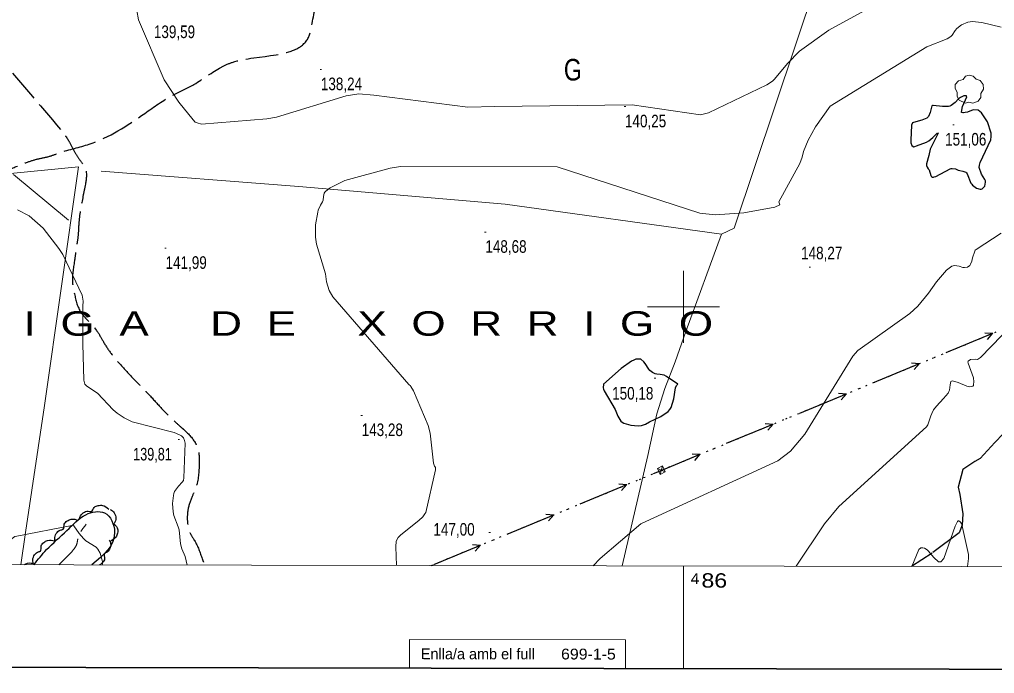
# Model space of a CAD drawing. Extents: x 483843 to 488449, y 4381269 to 4384483.
# Drawn here: x 485539 to 486216, y 4381745 to 4382200 of the extents above; entities that cross this region are included whole.
import ezdxf
from ezdxf.enums import TextEntityAlignment as Align

# ---------------------------------------------------------------- set-up
doc = ezdxf.new("R2010")
doc.units = 0
doc.header["$LTSCALE"] = 3.8
doc.linetypes.add('DOTTED', pattern=[1.5, 0.3, -1.2])
doc.linetypes.add('LONG_DASHED', pattern=[7.5, 6, -1.5])
for name, color, linetype, lineweight in [('1', 7, 'Continuous', 13), ('15', 7, 'LONG_DASHED', 13), ('2', 7, 'DOTTED', 13), ('25', 7, 'LONG_DASHED', 25), ('27', 7, 'Continuous', 25), ('29', 7, 'Continuous', 13), ('38', 7, 'Continuous', 25), ('43', 7, 'Continuous', 25), ('51', 7, 'Continuous', 13), ('7', 7, 'Continuous', 13), ('8', 7, 'Continuous', 25), ('9', 7, 'Continuous', 13)]:
    doc.layers.add(name, color=color, linetype=linetype, lineweight=lineweight)
doc.layers.add('31', color=7, linetype='Continuous')
doc.layers.add('5', color=7, linetype='Continuous')

msp = doc.modelspace()

# ---------------------------------------------------------------- linework, layer by layer
at = {"layer": '1'}
for p, q in [((486000, 4382025), (486000, 4381975)), ((485975, 4382000), (486025, 4382000)), ((486000, 4381819.93), (486000, 4381748.58)), ((485809.75, 4381768.95), (485809.71, 4381748.95))]:
    msp.add_line(p, q, dxfattribs=at)
at = {"layer": '1', "lineweight": 35}
msp.add_lwpolyline([(484030.2, 4384207.38), (487748.7, 4384200.21), (487743.96, 4381745.22), (484025.46, 4381752.39)], close=True, dxfattribs=at)
at = {"layer": '1'}
msp.add_lwpolyline([(484100.5, 4384135.8), (487678, 4384129), (487674.1, 4381816.7), (484095.6, 4381823.6)], close=True, dxfattribs=at)
msp.add_lwpolyline([(485809.75, 4381768.95), (485959.75, 4381768.67), (485959.71, 4381748.67)], dxfattribs=at)
at = {"layer": '15'}
msp.add_spline([(485566.19, 4381820.76), (485576.93, 4381832.12), (485578.53, 4381834.77), (485579.29, 4381838.61), (485585.04, 4381848.92)], degree=3, dxfattribs=at)
at = {"layer": '25'}
msp.add_lwpolyline([(486255.21, 4381930.1), (486245.99, 4381920.7), (486238.66, 4381915.69), (486231.41, 4381913.69), (486229.32, 4381913.13), (486221.99, 4381911.87), (486216.25, 4381905.69), (486206.01, 4381894.71), (486202.38, 4381892.54), (486194.15, 4381886.99), (486190.76, 4381874.78), (486192.06, 4381869.55), (486194.1, 4381856.08), (486193.56, 4381848.19), (486191.48, 4381842.9), (486172.67, 4381828.76), (486158.43, 4381819.62)], dxfattribs=at)
at = {"layer": '27'}
for points in [[(485548.87, 4381820.8), (485557.66, 4381831.32), (485571.76, 4381844.55), (485584.99, 4381855.59), (485597.88, 4381856.8), (485604.94, 4381843.64), (485589.06, 4381820.72)], [(485580.4, 4381852.15), (485580.72, 4381853.89), (485583.12, 4381856.83), (485586.63, 4381857.98), (485588.68, 4381857.8), (485590.79, 4381860.66), (485593.48, 4381861.95), (485596.5, 4381862), (485600.8, 4381859.53)], [(485601.91, 4381859.09), (485603.46, 4381858.24), (485605.48, 4381855.03), (485605.48, 4381851.34), (485604.66, 4381849.46), (485606.71, 4381846.55), (485607.1, 4381843.59), (485606.19, 4381840.71), (485602.49, 4381837.4)], [(485563.65, 4381837.13), (485563.28, 4381838.86), (485564.38, 4381842.49), (485567.17, 4381844.9), (485569.13, 4381845.52), (485569.98, 4381848.97), (485571.97, 4381851.2), (485574.74, 4381852.41), (485579.66, 4381851.77)], [(485548.58, 4381821.52), (485548.07, 4381823.22), (485548.86, 4381826.93), (485551.45, 4381829.56), (485553.35, 4381830.34), (485553.92, 4381833.85), (485555.72, 4381836.23), (485558.38, 4381837.66), (485563.34, 4381837.43)], [(485601.19, 4381837.97), (485601.96, 4381836.38), (485601.78, 4381832.59), (485599.65, 4381829.57), (485597.9, 4381828.5), (485597.91, 4381824.94), (485596.52, 4381822.3), (485594.45, 4381820.71)], [(485542.3, 4381820.81), (485543.31, 4381821.5), (485548.27, 4381821.79)]]:
    msp.add_spline(points, degree=3, dxfattribs=at)
at = {"layer": '29'}
msp.add_lwpolyline([(486196.01, 4382141.62), (486191.47, 4382143.74), (486190.06, 4382146.28), (486190.16, 4382149.26), (486188.79, 4382151.67), (486188.83, 4382154.42), (486190.99, 4382157.02), (486194.18, 4382158.02), (486195.83, 4382160.21), (486198.4, 4382161.04), (486201.26, 4382160.39), (486203.21, 4382158.12), (486206.02, 4382157.3), (486208.15, 4382154.45), (486208.39, 4382151.32), (486206.51, 4382148.17), (486206.51, 4382145.49), (486204.69, 4382142.88), (486201.07, 4382141.54), (486198.3, 4382142.17)], close=True, dxfattribs=at)
at = {"layer": '38', "linetype": 'LONG_DASHED'}
for points in [[(485360.28, 4382090.95), (485374.6, 4382079.35), (485396.17, 4382068.93), (485405.26, 4382068.19), (485414.38, 4382065.95), (485424.26, 4382063.2), (485433.53, 4382060.74), (485448.68, 4382061.16), (485456.37, 4382063.17), (485465.8, 4382068.67), (485491.18, 4382084.57), (485507.64, 4382087.12), (485521.02, 4382089.98), (485530.62, 4382094.73), (485542.75, 4382099.97), (485551.11, 4382102.67), (485559.63, 4382104.63), (485566.71, 4382107.08), (485587.31, 4382113.07), (485625.88, 4382134.47), (485645.38, 4382147.12), (485660.03, 4382154.58), (485679.03, 4382166.63), (485686.62, 4382169.91), (485739.51, 4382187.21), (485745.48, 4382209.98), (485777.15, 4382230.95), (485786.69, 4382238.52)], [(485510.89, 4382242.19), (485516.47, 4382202.37), (485516.81, 4382195.7), (485517.17, 4382192.71), (485517.51, 4382190.16), (485517.85, 4382187.99), (485518.25, 4382186.8), (485519.06, 4382183.44), (485520.48, 4382179.49), (485523.1, 4382175.71), (485567.25, 4382123.22), (485573.4, 4382114.77), (485577.13, 4382107.79), (485580.83, 4382101.93), (485584.62, 4382095.99), (485584.45, 4382084.43), (485582.73, 4382075.77), (485580.04, 4382057.79), (485579.45, 4382048.85), (485578.24, 4382040.95), (485577.05, 4382031.93), (485575.68, 4382016.52), (485576.68, 4382010.69), (485580.74, 4381997.48), (485592.32, 4381983.65), (485596.88, 4381976.16), (485602.51, 4381967.55), (485610.17, 4381958.54), (485617.52, 4381950.49), (485628.68, 4381939.13), (485637.55, 4381929.39), (485644.89, 4381922.01), (485650.99, 4381916.49), (485652.89, 4381914.8), (485660.78, 4381905.71), (485662.66, 4381901.39), (485663.57, 4381896.53), (485663.65, 4381892.18), (485661.62, 4381875.42), (485658.97, 4381868.76), (485655.84, 4381858.88), (485655.45, 4381851.14), (485657.4, 4381842.7), (485660.42, 4381837.58), (485665.75, 4381824.99), (485667.34, 4381820.57)]]:
    msp.add_spline(points, degree=3, dxfattribs=at)
at = {"layer": '43'}
for p, q in [((486182.46, 4381968.24), (486214.8, 4381981.62)), ((486209.25, 4381982.04), (486214.83, 4381981.64)), ((486211.16, 4381977.42), (486214.83, 4381981.64)), ((486131.64, 4381947.22), (486163.98, 4381960.6)), ((486158.43, 4381961.02), (486164.01, 4381960.62)), ((486160.34, 4381956.4), (486164.01, 4381960.62)), ((486172.76, 4381964.23), (486173.68, 4381964.61)), ((486080.82, 4381926.2), (486113.16, 4381939.58)), ((486107.61, 4381939.99), (486113.18, 4381939.6)), ((486109.52, 4381935.37), (486113.18, 4381939.6)), ((486121.94, 4381943.21), (486122.86, 4381943.59)), ((486056.78, 4381918.97), (486062.36, 4381918.57)), ((486071.12, 4381922.19), (486072.04, 4381922.57)), ((486030, 4381905.18), (486062.34, 4381918.56)), ((486058.69, 4381914.35), (486062.36, 4381918.57)), ((486020.3, 4381901.17), (486021.22, 4381901.55)), ((486005.96, 4381897.95), (486011.54, 4381897.55)), ((486007.87, 4381893.33), (486011.54, 4381897.55)), ((485969.48, 4381880.14), (485970.4, 4381880.52)), ((485928.36, 4381863.11), (485960.7, 4381876.5)), ((485955.14, 4381876.91), (485960.72, 4381876.52)), ((485957.05, 4381872.29), (485960.72, 4381876.52)), ((485918.66, 4381859.1), (485919.58, 4381859.48)), ((485877.54, 4381842.07), (485909.88, 4381855.46)), ((485904.32, 4381855.87), (485909.9, 4381855.48)), ((485906.24, 4381851.25), (485909.9, 4381855.48)), ((485867.84, 4381838.05), (485868.76, 4381838.43)), ((485826.72, 4381821.02), (485859.06, 4381834.41)), ((485853.51, 4381834.83), (485859.08, 4381834.44)), ((485855.42, 4381830.21), (485859.08, 4381834.44))]:
    msp.add_line(p, q, dxfattribs=at)
at = {"layer": '43', "lineweight": 13}
for p, q in [((485981.94, 4381887.79), (485987.39, 4381885.26)), ((485985.44, 4381889.43), (485983.89, 4381883.62))]:
    msp.add_line(p, q, dxfattribs=at)
at = {"layer": '43', "linetype": 'DOTTED'}
for p, q in [((485824.77, 4381820.27), (485824.78, 4381820.27)), ((485824.78, 4381820.27), (485824.79, 4381820.27)), ((485824.79, 4381820.27), (485824.8, 4381820.27)), ((485824.8, 4381820.27), (485824.81, 4381820.27)), ((485824.81, 4381820.27), (485824.82, 4381820.27)), ((485824.82, 4381820.27), (485824.83, 4381820.27)), ((485824.83, 4381820.27), (485824.84, 4381820.27)), ((485824.84, 4381820.27), (485824.85, 4381820.27)), ((485824.85, 4381820.27), (485824.86, 4381820.27))]:
    msp.add_line(p, q, dxfattribs=at)
msp.add_lwpolyline([(485824.86, 4381820.27), (485984.44, 4381886.34), (486252.44, 4381997.2)], dxfattribs=at)
at = {"layer": '43'}
msp.add_lwpolyline([(485979.18, 4381884.16), (485984.44, 4381886.34), (486011.52, 4381897.54)], dxfattribs=at)
at = {"layer": '43', "lineweight": 13}
msp.add_lwpolyline([(485981.94, 4381887.79), (485985.44, 4381889.43), (485987.39, 4381885.26), (485983.89, 4381883.62)], close=True, dxfattribs=at)
at = {"layer": '51'}
msp.add_line((485534.72, 4382092.03), (485572.95, 4382060.22), dxfattribs=at)
for points in [[(486120.31, 4382309.16), (486035.17, 4382054.79), (486026.47, 4382050.43), (485876.11, 4382071.31), (485732.8, 4382083.62), (485595.68, 4382094.24)], [(484797.38, 4381871.67), (484872.36, 4381871.2), (485020.85, 4381871.14), (485147.28, 4381925.69), (485256.22, 4381972.5), (485452.28, 4382056.87), (485534.85, 4382092.93), (485579.79, 4382097.33)], [(485539.73, 4381820.82), (485543.12, 4381843.14), (485556.11, 4381931.39), (485579.79, 4382097.33)], [(485957.39, 4381820.01), (485975.18, 4381896.68), (485981.42, 4381925.67), (485987.18, 4381943.18), (485994.13, 4381961.69), (486001.71, 4381982.91), (486026.47, 4382050.43)]]:
    msp.add_lwpolyline(points, dxfattribs=at)
at = {"layer": '7'}
for p, q in [((485747.66, 4382164.93), (485748.66, 4382164.93)), ((485958.89, 4382139.12), (485959.89, 4382139.12)), ((486187.14, 4382126.45), (486188.14, 4382126.45)), ((485861.92, 4382051.94), (485862.92, 4382051.94)), ((485639.8, 4382040.78), (485640.8, 4382040.78)), ((486087.23, 4382027.58), (486088.23, 4382027.58)), ((485979.73, 4381950.49), (485980.73, 4381950.49)), ((485776.02, 4381924.58), (485777.02, 4381924.58)), ((485649.06, 4381907.91), (485650.06, 4381907.91)), ((485864.89, 4381843.1), (485865.89, 4381843.1))]:
    msp.add_line(p, q, dxfattribs=at)
at = {"layer": '8'}
for points in [[(486171.34, 4382109.57), (486170.53, 4382105.16), (486168.86, 4382099.32), (486168.81, 4382098.8), (486168.81, 4382098.33), (486169.19, 4382097.01), (486170.02, 4382095.85), (486170.29, 4382095.58), (486170.55, 4382095.11), (486171.93, 4382091.17), (486172.11, 4382090.85), (486172.29, 4382090.58), (486172.95, 4382090.11), (486173.72, 4382090.13), (486174.24, 4382090.24), (486175.36, 4382090.61), (486185.15, 4382095.88), (486185.96, 4382096.11), (486186.71, 4382096.23), (486188.92, 4382095.83), (486190.84, 4382094.96), (486191.97, 4382094.65), (486194.15, 4382094.38), (486196.15, 4382093.57), (486196.62, 4382093.09), (486197.05, 4382092.49), (486199.69, 4382086.04), (486200.22, 4382085.26), (486200.8, 4382084.54), (486203.43, 4382082.5), (486206.17, 4382081.72), (486206.83, 4382081.79), (486207.45, 4382081.99), (486209.3, 4382083.78), (486209.9, 4382086.65), (486209.72, 4382087.53), (486209.4, 4382088.45), (486207.01, 4382092.11), (486205.39, 4382096.89), (486205.56, 4382098.52), (486206, 4382100.29), (486213.4, 4382116.05), (486213.7, 4382118.32), (486213.69, 4382120.58), (486211.17, 4382128.66), (486206.93, 4382134.79), (486205.84, 4382135.82), (486204.79, 4382136.57), (486201.3, 4382136.87), (486197.27, 4382135.21), (486195.72, 4382134.97), (486194.61, 4382134.9), (486194.02, 4382134.73), (486193.01, 4382135.05), (486193.12, 4382135.37), (486193.84, 4382139.31), (486196.72, 4382145.86), (486196.67, 4382146.25), (486196.5, 4382146.53), (486194.81, 4382146.61), (486192.33, 4382145.52), (486191, 4382144.54), (486188.7, 4382142.07), (486186, 4382139.86), (486185.09, 4382139.5), (486184.11, 4382139.24), (486179.97, 4382139.22), (486173.51, 4382140), (486173.08, 4382139.9), (486172.88, 4382139.82), (486172.58, 4382139.61), (486172.25, 4382138.77), (486171.47, 4382135.09), (486170.21, 4382132.26), (486169.62, 4382131.64), (486168.94, 4382131.09), (486165.64, 4382129.69), (486159.88, 4382128.19), (486159.37, 4382127.94), (486159.13, 4382127.8), (486158.78, 4382127.52), (486158.47, 4382126.24), (486157.85, 4382115.77), (486158.01, 4382113.99), (486158.65, 4382112.1), (486159.51, 4382111.35), (486159.74, 4382111.25), (486159.96, 4382111.2), (486160.71, 4382111.39), (486161.92, 4382111.95), (486168.88, 4382114.34), (486170.51, 4382115.31), (486173.27, 4382117.61), (486176.12, 4382120.7)], [(486176.86, 4382120.85), (486176.62, 4382120.23), (486171.34, 4382109.57)]]:
    msp.add_lwpolyline(points, dxfattribs=at)
msp.add_lwpolyline([(485995.98, 4381946.18), (485988.22, 4381951.72), (485986.58, 4381952.45), (485983.94, 4381952.95), (485981.61, 4381953.16), (485980.41, 4381953.48), (485978.41, 4381954.43), (485976.68, 4381955.81), (485975.87, 4381956.73), (485973.4, 4381960.74), (485972.46, 4381961.8), (485970.36, 4381963.58), (485966.85, 4381963.62), (485965.47, 4381963.05), (485963.91, 4381962.22), (485956.82, 4381957.14), (485944.53, 4381946.23), (485944.2, 4381943.67), (485944.47, 4381942.7), (485944.91, 4381941.61), (485952.64, 4381928.65), (485954.42, 4381924.12), (485956.58, 4381920.54), (485957.5, 4381919.79), (485958.56, 4381919.14), (485963.54, 4381917.69), (485968.66, 4381917.34), (485970.83, 4381917.5), (485973.55, 4381918.46), (485976.37, 4381920.1), (485984.2, 4381923.78), (485989.48, 4381927.36), (485990.55, 4381928.62), (485991.45, 4381930.01), (485993.28, 4381936.01), (485994.39, 4381943.63), (485995.09, 4381945.43)], close=True, dxfattribs=at)
at = {"layer": '9'}
for points in [[(486126.04, 4382205.82), (486100.88, 4382192.28), (486080.56, 4382177.78), (486072.17, 4382169.19), (486063.27, 4382158.21), (486062.81, 4382157.8), (486061.96, 4382156.74), (486057.94, 4382154.3), (486017.34, 4382134.83), (486011.82, 4382133.51), (485964.44, 4382140.32), (485869.08, 4382139.29), (485850.21, 4382138.84), (485784.85, 4382147.18), (485774.5, 4382148.02), (485765.82, 4382146.57), (485717.34, 4382131.88), (485710.55, 4382130.55), (485665.19, 4382126.88), (485662.22, 4382127.78), (485660.96, 4382128.44), (485659.37, 4382129.93), (485649.58, 4382142.17), (485639.31, 4382157.81), (485621.58, 4382199.42), (485620.38, 4382206.02)], [(486220.66, 4382194.43), (486207.22, 4382197.51), (486200.64, 4382198.24), (486199.05, 4382198.14), (486197.56, 4382197.9), (486193.01, 4382195.94), (486189.81, 4382193.35), (486188.64, 4382192.13), (486186.73, 4382188.74), (486185.75, 4382187.87), (486183.12, 4382186.3), (486168.93, 4382180.62), (486101.92, 4382139.34)], [(486101.92, 4382139.34), (486091.73, 4382125.01), (486086.52, 4382115.72), (486083.31, 4382107.89), (486082.44, 4382104.13), (486080.93, 4382099.52), (486066.34, 4382073.08), (486066.45, 4382072.38), (486066.97, 4382070.87), (486063.4, 4382069.33), (486041.89, 4382065.29), (486022.06, 4382064.04), (486011.32, 4382065.06), (485912.29, 4382097.28), (485803.54, 4382097.5), (485796.35, 4382096.31), (485764.84, 4382087.88), (485754.62, 4382082.7), (485751.54, 4382080.4), (485750.97, 4382079.74), (485750.52, 4382079.08), (485749.91, 4382076.64), (485749.72, 4382074.19), (485749.28, 4382072.88), (485747.91, 4382070.59), (485746.32, 4382067.13), (485745.94, 4382065.74), (485744.48, 4382056.93), (485744.38, 4382048.41), (485745.05, 4382043.62), (485751.27, 4382022.96), (485752.06, 4382017.29), (485753.96, 4382011.29), (485756.5, 4382007), (485809.26, 4381945.95), (485810.32, 4381945.1), (485810.67, 4381944.67), (485812.59, 4381941.63), (485822.8, 4381917.55), (485824.03, 4381912.31), (485826.28, 4381891.36), (485826.98, 4381889.28), (485827.53, 4381888.82), (485827.62, 4381888.57), (485827.69, 4381888.27), (485827.73, 4381886.72), (485820.98, 4381857.08), (485820.46, 4381856.17), (485818.88, 4381854.14), (485816.09, 4381851.44), (485803.75, 4381841.61), (485801.96, 4381839.8), (485800.42, 4381837.26), (485800.2, 4381833.22), (485800.75, 4381820.31)], [(485537.54, 4382067.35), (485545.61, 4382063.16), (485555.29, 4382054.71), (485566.11, 4382040.51), (485568.84, 4382036.43), (485582.37, 4382008.07), (485583.09, 4382004.02), (485582.73, 4382000.51), (485582.9, 4381974.31), (485583.6, 4381949.03), (485584.28, 4381946.35), (485585.6, 4381945), (485592.93, 4381939.96), (485603.94, 4381928.36), (485606.57, 4381926.09), (485611.47, 4381922.77), (485617.21, 4381920.17), (485646.17, 4381912.69), (485649.95, 4381911.13), (485651.39, 4381910.31), (485652.8, 4381908.92), (485653.48, 4381907.17), (485653.86, 4381905.32), (485653.09, 4381881.25), (485652.66, 4381879.4), (485651.83, 4381878.11), (485649.23, 4381875.31), (485646.61, 4381871.59), (485646.11, 4381870.34), (485645.72, 4381869), (485645.17, 4381863.35), (485645.61, 4381857.63), (485646.13, 4381854.94), (485649.09, 4381847.24), (485649.66, 4381844.96), (485650.75, 4381835.28), (485651.51, 4381831.97), (485653.86, 4381826.52), (485655.28, 4381820.59)], [(485937.28, 4381820.05), (485942.23, 4381825.12), (485970.51, 4381849.18), (485970.8, 4381849.38), (486065.53, 4381893.06), (486074.42, 4381899.78), (486084.26, 4381911.58), (486117.74, 4381965.84), (486121.16, 4381969.63), (486157.18, 4381995.31), (486162.79, 4382000.38), (486170.25, 4382009.43), (486175.66, 4382017.37), (486182.68, 4382025.56), (486186.44, 4382028.22), (486187.4, 4382028.6), (486188.33, 4382028.83), (486191.39, 4382028.38), (486194.02, 4382027.39), (486194.68, 4382027.28), (486195.31, 4382027.24), (486197.31, 4382027.67), (486198.84, 4382028.84), (486199.18, 4382029.26), (486199.47, 4382029.73), (486200.19, 4382031.76), (486200.69, 4382033.99), (486202.34, 4382038.73), (486202.69, 4382039.32), (486203.28, 4382039.86), (486220.74, 4382051.13)], [(486078.35, 4381819.78), (486097.93, 4381849.22), (486108.01, 4381861.33), (486168.9, 4381916.69), (486169.33, 4381917.27), (486169.72, 4381917.93), (486171.76, 4381924.27), (486172.4, 4381925.88), (486173.72, 4381928.39), (486175.66, 4381930.97), (486180.71, 4381936.28), (486183.85, 4381940.13), (486184.41, 4381941.17), (486184.82, 4381942.19), (486185.18, 4381945.8), (486185.72, 4381948.2), (486186.25, 4381948.46), (486186.94, 4381948.54), (486190.81, 4381947.39), (486196.71, 4381944.93), (486198.63, 4381944.52), (486199.95, 4381944.63), (486200.88, 4381944.84), (486201.36, 4381945.44), (486201.55, 4381946.11), (486201.74, 4381947.94), (486201.38, 4381950.67), (486197.65, 4381960.93), (486197.62, 4381961.71), (486197.74, 4381962.35), (486199.36, 4381963.52), (486202.68, 4381963.69), (486204.12, 4381963.53), (486206.35, 4381964.9), (486243.41, 4382003.12)], [(486158.67, 4381819.62), (486163.59, 4381831.43), (486164.03, 4381831.92), (486164.33, 4381832.14), (486164.96, 4381832.44), (486165.77, 4381832.56), (486166.31, 4381832.53), (486167.47, 4381832.31), (486169.23, 4381831.12), (486169.89, 4381830.48), (486173.86, 4381825.89), (486177.19, 4381822.93), (486177.98, 4381822.72), (486178.71, 4381822.78), (486180.86, 4381825.19), (486188.67, 4381847.63), (486190.29, 4381850.82), (486190.89, 4381851.31), (486191.09, 4381851.32), (486191.31, 4381851.28), (486192.2, 4381850.65), (486193.04, 4381849.47), (486193.37, 4381848.66), (486197.96, 4381828.02), (486197.97, 4381825.08), (486197.29, 4381819.55)], [(485479.54, 4381820.93), (485506.31, 4381831.62), (485511.17, 4381832.17), (485514.52, 4381831.81), (485520.5, 4381831.94), (485524.59, 4381832.82), (485526.77, 4381833.79), (485535.52, 4381840.41), (485535.73, 4381840.44), (485576.35, 4381848.29), (485576.41, 4381848.23), (485576.43, 4381848.2), (485576.55, 4381847.95), (485580.21, 4381842.6), (485583.19, 4381839.06), (485585.03, 4381837.45), (485592, 4381833.04), (485593.35, 4381831.67), (485594.91, 4381828.86), (485596.47, 4381823.04), (485596.57, 4381821.74), (485596.53, 4381821.23), (485596.28, 4381820.71)]]:
    msp.add_lwpolyline(points, dxfattribs=at)

# ---------------------------------------------------------------- texts
at = {"layer": '2'}
for s, height, width, p in [('4', 7.5, 1.1, (486004.99, 4381807.42)), ('86  ', 10, 1.2, (486012.48, 4381804.91)), ('699-1-5', 7.5, 1.1, (485914.97, 4381755))]:
    msp.add_text(s, height=height, rotation=359.89, dxfattribs=dict(at, width=width)).set_placement(p)
msp.add_text('Enlla/a amb el full', height=7.5, rotation=359.89, dxfattribs=at).set_placement((485817.6, 4381755.19))
at = {"layer": '31', "width": 0.8}
msp.add_text('G', height=15, dxfattribs=at).set_placement((485923.18, 4382157.28), align=Align.CENTER)
at = {"layer": '5', "width": 1.35}
msp.add_text('G  A  R  R  I  G  A     D  E     X  O  R  R  I  G  O', height=16.99, dxfattribs=at).set_placement((485384.93, 4381979.94))
at = {"layer": '7'}
for s, width, p in [('139,59', 0.8, (485632.19, 4382186.76)), ('138,24', 0.8, (485748.16, 4382150.56)), ('140,25', 0.8, (485959.39, 4382124.75)), ('151,06', 0.8, (486181.74, 4382112.08)), ('148,68', 0.8, (485862.42, 4382037.57)), ('148,27', 0.8, (486081.73, 4382033.03)), ('141,99', 0.8, (485640.3, 4382026.41)), ('150,18', 0.8, (485950.48, 4381935.55)), ('143,28', 0.8, (485776.52, 4381910.21)), ('139,81', 0.75, (485617.79, 4381893.26)), ('147,00', 0.8, (485826.35, 4381841.03))]:
    msp.add_text(s, height=8.75, dxfattribs=dict(at, width=width)).set_placement(p)

doc.saveas('drawing.dxf')
